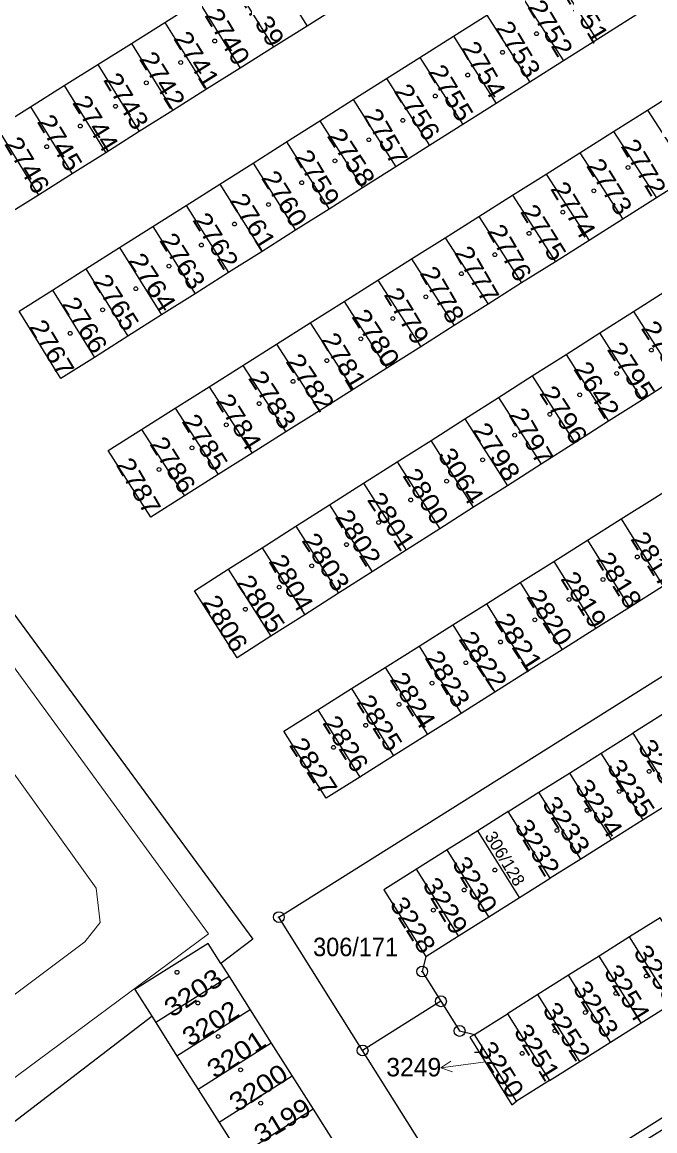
# Model space of a CAD drawing. Extents: x -679733 to -673243, y -1075091 to -1066557.
# Drawn here: x -676187.8 to -676129.6, y -1072493.4 to -1072391.5 of the extents above; entities that cross this region are included whole.
import ezdxf
from ezdxf.enums import TextEntityAlignment as Align

# ---------------------------------------------------------------- set-up
doc = ezdxf.new("R2010")
doc.units = 0
doc.header["$LTSCALE"] = 0.68
for name, color, linetype, lineweight in [('1', 7, 'Continuous', 25), ('3', 7, 'Continuous', 25), ('4', 7, 'Continuous', 13), ('5', 7, 'Continuous', 25), ('7', 7, 'Continuous', 13), ('8', 7, 'Continuous', 25)]:
    doc.layers.add(name, color=color, linetype=linetype, lineweight=lineweight)
doc.layers.add('2', color=7, linetype='Continuous')

msp = doc.modelspace()

# ---------------------------------------------------------------- linework, layer by layer
at = {"layer": '1'}
for p, q in [((-676165.38, -1072385.67), (-676161.55, -1072391.82)), ((-676138.88, -1072386.91), (-676134.91, -1072393.07)), ((-676168.46, -1072387.61), (-676164.63, -1072393.75)), ((-676141.95, -1072388.86), (-676137.99, -1072395.02)), ((-676171.55, -1072389.54), (-676167.71, -1072395.69)), ((-676145.03, -1072390.8), (-676141.08, -1072396.97)), ((-676174.63, -1072391.48), (-676170.8, -1072397.63)), ((-676148.1, -1072392.75), (-676144.16, -1072398.92)), ((-676177.71, -1072393.41), (-676173.89, -1072399.58)), ((-676151.18, -1072394.7), (-676147.24, -1072400.86)), ((-676180.79, -1072395.35), (-676176.98, -1072401.52)), ((-676154.24, -1072396.64), (-676150.31, -1072402.81)), ((-676183.88, -1072397.29), (-676180.07, -1072403.46)), ((-676186.98, -1072399.23), (-676183.16, -1072405.41)), ((-676157.31, -1072398.58), (-676153.39, -1072404.75)), ((-676130.26, -1072399.54), (-676126.32, -1072405.65)), ((-676190.07, -1072401.17), (-676186.25, -1072407.35)), ((-676160.38, -1072400.52), (-676156.47, -1072406.7)), ((-676133.37, -1072401.5), (-676129.43, -1072407.61)), ((-676163.44, -1072402.47), (-676159.54, -1072408.65)), ((-676136.47, -1072403.46), (-676132.53, -1072409.57)), ((-676166.51, -1072404.41), (-676162.62, -1072410.59)), ((-676169.59, -1072406.35), (-676165.7, -1072412.54)), ((-676139.57, -1072405.42), (-676135.63, -1072411.53)), ((-676142.67, -1072407.37), (-676138.73, -1072413.49)), ((-676172.66, -1072408.3), (-676168.77, -1072414.48)), ((-676145.76, -1072409.32), (-676141.83, -1072415.44)), ((-676175.74, -1072410.25), (-676171.86, -1072416.43)), ((-676148.86, -1072411.28), (-676144.92, -1072417.4)), ((-676178.81, -1072412.19), (-676174.94, -1072418.38)), ((-676151.95, -1072413.23), (-676148.02, -1072419.35)), ((-676181.89, -1072414.14), (-676178.03, -1072420.33)), ((-676155.06, -1072415.19), (-676151.11, -1072421.31)), ((-676184.96, -1072416.09), (-676181.11, -1072422.28)), ((-676158.15, -1072417.15), (-676154.21, -1072423.26)), ((-676131.53, -1072418.06), (-676127.62, -1072424.19)), ((-676161.26, -1072419.1), (-676157.31, -1072425.22)), ((-676130.73, -1072426.17), (-676134.64, -1072420.03)), ((-676164.36, -1072421.06), (-676160.41, -1072427.18)), ((-676137.74, -1072422.01), (-676133.83, -1072428.15)), ((-676167.46, -1072423.02), (-676163.52, -1072429.14)), ((-676143.95, -1072425.96), (-676140.85, -1072423.98)), ((-676140.85, -1072423.98), (-676136.94, -1072430.13)), ((-676170.57, -1072424.98), (-676166.62, -1072431.1)), ((-676147.06, -1072427.93), (-676143.95, -1072425.96)), ((-676143.95, -1072425.96), (-676140.04, -1072432.1)), ((-676173.67, -1072426.94), (-676169.72, -1072433.06)), ((-676147.06, -1072427.93), (-676143.14, -1072434.08)), ((-676176.77, -1072428.9), (-676172.83, -1072435.02)), ((-676146.25, -1072436.06), (-676150.16, -1072429.91)), ((-676153.27, -1072431.88), (-676149.35, -1072438.03)), ((-676156.38, -1072433.86), (-676152.45, -1072440.01)), ((-676159.48, -1072435.83), (-676155.56, -1072441.99)), ((-676162.59, -1072437.81), (-676158.66, -1072443.96)), ((-676132.67, -1072437.14), (-676128.81, -1072443.32)), ((-676165.69, -1072439.78), (-676161.76, -1072445.94)), ((-676135.77, -1072439.09), (-676131.91, -1072445.27)), ((-676138.87, -1072441.04), (-676135, -1072447.22)), ((-676168.8, -1072441.76), (-676164.88, -1072447.92)), ((-676141.97, -1072442.98), (-676138.1, -1072449.16)), ((-676145.07, -1072444.93), (-676141.2, -1072451.11)), ((-676148.16, -1072446.88), (-676144.3, -1072453.06)), ((-676151.26, -1072448.83), (-676147.39, -1072455.01)), ((-676154.37, -1072450.78), (-676150.49, -1072456.96)), ((-676157.48, -1072452.74), (-676153.6, -1072458.92)), ((-676160.58, -1072454.69), (-676156.7, -1072460.87)), ((-676130.66, -1072464.81), (-676134.52, -1072458.67)), ((-676137.44, -1072460.51), (-676133.58, -1072466.65)), ((-676136.39, -1072468.41), (-676140.25, -1072462.27)), ((-676143.06, -1072464.04), (-676145.87, -1072465.81)), ((-676145.87, -1072465.81), (-676148.68, -1072467.57)), ((-676148.68, -1072467.57), (-676151.49, -1072469.34)), ((-676147.64, -1072475.48), (-676151.49, -1072469.34)), ((-676168.72, -1072479.21), (-676175.46, -1072483.45)), ((-676137.52, -1072479.1), (-676140.33, -1072480.87)), ((-676149.25, -1072481.49), (-676156.45, -1072486.01)), ((-676208.52, -1072507.9), (-676175.83, -1072482.87)), ((-676175.83, -1072482.87), (-676175.46, -1072483.45)), ((-676146.16, -1072484.53), (-676143.14, -1072482.63)), ((-676175.46, -1072483.45), (-676173.52, -1072486.52)), ((-676142.3, -1072490.67), (-676146.16, -1072484.53)), ((-676164.85, -1072485.33), (-676171.57, -1072489.59)), ((-676162.93, -1072488.36), (-676169.65, -1072492.62)), ((-676139.28, -1072488.77), (-676142.3, -1072490.67)), ((-676171.57, -1072489.59), (-676169.65, -1072492.62)), ((-676169.65, -1072492.62), (-676167.7, -1072495.68))]:
    msp.add_line(p, q, dxfattribs=at)
for points in [[(-676190.07, -1072401.17), (-676186.98, -1072399.23), (-676183.88, -1072397.29), (-676180.79, -1072395.35), (-676177.71, -1072393.41), (-676174.63, -1072391.48), (-676171.55, -1072389.54), (-676168.46, -1072387.61), (-676165.38, -1072385.67), (-676162.3, -1072383.73), (-676159.21, -1072381.8), (-676156.13, -1072379.86), (-676153.05, -1072377.93), (-676149.96, -1072375.99), (-676146.87, -1072374.05), (-676143.77, -1072372.11), (-676140.68, -1072370.17)], [(-676132.73, -1072383.02), (-676129.65, -1072381.07), (-676125.66, -1072387.22), (-676128.74, -1072389.17), (-676131.82, -1072391.12), (-676134.91, -1072393.07), (-676137.99, -1072395.02)], [(-676175.74, -1072410.25), (-676172.66, -1072408.3), (-676169.59, -1072406.35), (-676166.51, -1072404.41), (-676163.44, -1072402.47), (-676160.38, -1072400.52), (-676157.31, -1072398.58), (-676154.24, -1072396.64), (-676151.18, -1072394.7), (-676148.1, -1072392.75), (-676145.03, -1072390.8), (-676141.95, -1072388.86), (-676138.88, -1072386.91), (-676135.8, -1072384.96), (-676132.73, -1072383.02)], [(-676149.21, -1072384.05), (-676152.3, -1072386), (-676155.39, -1072387.94), (-676158.47, -1072389.88), (-676161.55, -1072391.82), (-676164.63, -1072393.75), (-676167.71, -1072395.69), (-676170.8, -1072397.63), (-676173.89, -1072399.58), (-676176.98, -1072401.52), (-676180.07, -1072403.46), (-676183.16, -1072405.41), (-676186.25, -1072407.35), (-676189.34, -1072409.29)], [(-676249.92, -1072389.1), (-676228.26, -1072391.78), (-676166.55, -1072475.76), (-676169.49, -1072478.01), (-676168.72, -1072479.21), (-676166.78, -1072482.27), (-676164.85, -1072485.33), (-676162.93, -1072488.36), (-676160.99, -1072491.42), (-676159.07, -1072494.46), (-676157.14, -1072497.51), (-676155.23, -1072500.52), (-676153.5, -1072503.26), (-676150.15, -1072504.12), (-676147.3, -1072504.85), (-676144.92, -1072503.36), (-676142.1, -1072501.58), (-676139.24, -1072499.79), (-676136.34, -1072497.97), (-676133.48, -1072496.17), (-676130.59, -1072494.36), (-676127.75, -1072492.57), (-676124.86, -1072490.76), (-676121.96, -1072488.93)], [(-676120.95, -1072393.66), (-676117.85, -1072391.7), (-676113.91, -1072397.81), (-676117.01, -1072399.77), (-676120.12, -1072401.73), (-676123.22, -1072403.69), (-676126.32, -1072405.65), (-676129.43, -1072407.61), (-676132.53, -1072409.57), (-676135.63, -1072411.53), (-676138.73, -1072413.49), (-676141.83, -1072415.44), (-676144.92, -1072417.4), (-676148.02, -1072419.35), (-676151.11, -1072421.31), (-676154.21, -1072423.26), (-676157.31, -1072425.22), (-676160.41, -1072427.18), (-676163.52, -1072429.14), (-676166.62, -1072431.1)], [(-676172.83, -1072435.02), (-676175.93, -1072436.98), (-676179.86, -1072430.85), (-676176.77, -1072428.9), (-676173.67, -1072426.94), (-676170.57, -1072424.98), (-676167.46, -1072423.02), (-676164.36, -1072421.06), (-676161.26, -1072419.1), (-676158.15, -1072417.15), (-676155.06, -1072415.19), (-676151.95, -1072413.23), (-676148.86, -1072411.28), (-676145.76, -1072409.32), (-676142.67, -1072407.37), (-676139.57, -1072405.42), (-676136.47, -1072403.46), (-676133.37, -1072401.5), (-676130.26, -1072399.54), (-676127.16, -1072397.58), (-676124.06, -1072395.62), (-676120.95, -1072393.66)], [(-676137.99, -1072395.02), (-676141.08, -1072396.97), (-676144.16, -1072398.92), (-676147.24, -1072400.86), (-676150.31, -1072402.81)], [(-676150.31, -1072402.81), (-676153.39, -1072404.75), (-676156.47, -1072406.7), (-676159.54, -1072408.65), (-676162.62, -1072410.59), (-676165.7, -1072412.54), (-676168.77, -1072414.48), (-676171.86, -1072416.43), (-676174.94, -1072418.38), (-676178.03, -1072420.33), (-676181.11, -1072422.28)], [(-676140.85, -1072423.98), (-676137.74, -1072422.01), (-676134.64, -1072420.03), (-676131.53, -1072418.06), (-676128.43, -1072416.08), (-676125.32, -1072414.11), (-676122.22, -1072412.13), (-676119.11, -1072410.16), (-676116.01, -1072408.18), (-676112.89, -1072406.2)], [(-676181.11, -1072422.28), (-676184.19, -1072424.23), (-676188.03, -1072418.03), (-676184.96, -1072416.09), (-676181.89, -1072414.14), (-676178.81, -1072412.19), (-676175.74, -1072410.25)], [(-676154.37, -1072450.78), (-676151.26, -1072448.83), (-676148.16, -1072446.88), (-676145.07, -1072444.93), (-676141.97, -1072442.98), (-676138.87, -1072441.04), (-676135.77, -1072439.09), (-676132.67, -1072437.14), (-676129.58, -1072435.19), (-676126.48, -1072433.24), (-676123.38, -1072431.29), (-676120.28, -1072429.35), (-676117.18, -1072427.4), (-676114.09, -1072425.45), (-676110.99, -1072423.5), (-676107.89, -1072421.55), (-676104.78, -1072419.6), (-676101.68, -1072417.64)], [(-676156.45, -1072486.01), (-676164.15, -1072473.75), (-676076.31, -1072418.55), (-676074.81, -1072421.15)], [(-676124.52, -1072422.22), (-676127.62, -1072424.19), (-676130.73, -1072426.17), (-676133.83, -1072428.15), (-676136.94, -1072430.13), (-676140.04, -1072432.1), (-676143.14, -1072434.08), (-676146.25, -1072436.06), (-676149.35, -1072438.03), (-676152.45, -1072440.01), (-676155.56, -1072441.99), (-676158.66, -1072443.96), (-676161.76, -1072445.94), (-676164.88, -1072447.92)], [(-676100.92, -1072425.77), (-676104.03, -1072427.72), (-676107.13, -1072429.67), (-676110.22, -1072431.62), (-676113.32, -1072433.57), (-676116.42, -1072435.52), (-676119.52, -1072437.47), (-676122.61, -1072439.42), (-676125.71, -1072441.37), (-676128.81, -1072443.32), (-676131.91, -1072445.27), (-676135, -1072447.22), (-676138.1, -1072449.16), (-676141.2, -1072451.11)], [(-676164.88, -1072447.92), (-676167.98, -1072449.9), (-676171.91, -1072443.74), (-676168.8, -1072441.76), (-676165.69, -1072439.78), (-676162.59, -1072437.81), (-676159.48, -1072435.83), (-676156.38, -1072433.86), (-676153.27, -1072431.88), (-676150.16, -1072429.91), (-676147.06, -1072427.93)], [(-676166.62, -1072431.1), (-676169.72, -1072433.06), (-676172.83, -1072435.02)], [(-676063.71, -1072441.28), (-676062.84, -1072444.02), (-676061.41, -1072449.82), (-676145.85, -1072502.88), (-676156.45, -1072486.01)], [(-676156.7, -1072460.87), (-676159.8, -1072462.82), (-676163.68, -1072456.64), (-676160.58, -1072454.69), (-676157.48, -1072452.74), (-676154.37, -1072450.78)], [(-676141.2, -1072451.11), (-676144.3, -1072453.06), (-676147.39, -1072455.01), (-676150.49, -1072456.96), (-676153.6, -1072458.92), (-676156.7, -1072460.87)], [(-676143.06, -1072464.04), (-676140.25, -1072462.27), (-676137.44, -1072460.51), (-676134.52, -1072458.67), (-676131.6, -1072456.84)], [(-676127.75, -1072462.98), (-676130.66, -1072464.81), (-676133.58, -1072466.65), (-676136.39, -1072468.41), (-676139.2, -1072470.18)], [(-676142.01, -1072471.95), (-676139.2, -1072470.18), (-676143.06, -1072464.04)], [(-676144.83, -1072473.71), (-676142.01, -1072471.95), (-676145.87, -1072465.81)], [(-676147.64, -1072475.48), (-676144.83, -1072473.71), (-676148.68, -1072467.57)], [(-676151.49, -1072469.34), (-676154.51, -1072471.23), (-676150.65, -1072477.37), (-676147.64, -1072475.48)], [(-676128.04, -1072481.71), (-676125.23, -1072479.94), (-676129.08, -1072473.8), (-676131.9, -1072475.57)], [(-676130.85, -1072483.47), (-676128.04, -1072481.71), (-676131.9, -1072475.57), (-676134.71, -1072477.33)], [(-676169.49, -1072478.01), (-676170.65, -1072476.17), (-676177.4, -1072480.41), (-676175.83, -1072482.87)], [(-676150.65, -1072477.37), (-676150.97, -1072478.75), (-676149.25, -1072481.49)], [(-676133.66, -1072485.24), (-676130.85, -1072483.47), (-676134.71, -1072477.33), (-676137.52, -1072479.1)], [(-676136.47, -1072487.01), (-676133.66, -1072485.24), (-676137.52, -1072479.1)], [(-676149.25, -1072481.49), (-676147.53, -1072484.21), (-676146.16, -1072484.53)], [(-676166.78, -1072482.27), (-676173.52, -1072486.52), (-676171.57, -1072489.59)], [(-676146.16, -1072484.53), (-676146.59, -1072484.79), (-676142.74, -1072491), (-676142.3, -1072490.67)], [(-676160.99, -1072491.42), (-676167.7, -1072495.68), (-676165.77, -1072498.72)]]:
    msp.add_lwpolyline(points, dxfattribs=at)
for points in [[(-676127.75, -1072462.98), (-676124.94, -1072461.21), (-676128.79, -1072455.07), (-676131.6, -1072456.84)], [(-676140.33, -1072480.87), (-676143.14, -1072482.63), (-676139.28, -1072488.77), (-676136.47, -1072487.01)]]:
    msp.add_lwpolyline(points, close=True, dxfattribs=at)
at = {"layer": '3'}
msp.add_lwpolyline([(-676146.161, -1072486.17), (-676145.49, -1072486.17), (-676145.49, -1072485.5)], dxfattribs=at)
at = {"layer": '4'}
for p, q in [((-676227.26, -1072397.74), (-676170.61, -1072475.28)), ((-676180.96, -1072471.08), (-676190.12, -1072458.33)), ((-676180.58, -1072474.23), (-676180.96, -1072471.08)), ((-676182, -1072476.02), (-676180.58, -1072474.23)), ((-676170.61, -1072475.28), (-676199.37, -1072496.57)), ((-676192.64, -1072483.99), (-676182, -1072476.02))]:
    msp.add_line(p, q, dxfattribs=at)
at = {"layer": '5'}
for centre in [(-676170.0468, -1072393.1892), (-676140.4668, -1072392.5192), (-676143.5868, -1072394.2292), (-676173.1768, -1072395.1692), (-676146.7868, -1072396.3192), (-676176.3368, -1072397.0292), (-676149.7668, -1072398.2492), (-676179.1668, -1072399.1892), (-676182.4068, -1072401.0092), (-676152.7468, -1072400.4892), (-676155.8768, -1072402.2692), (-676185.4968, -1072402.9092), (-676158.9968, -1072404.2092), (-676132.0468, -1072404.8192), (-676162.0468, -1072406.2192), (-676135.1968, -1072406.9692), (-676165.1068, -1072408.2292), (-676138.0368, -1072408.9292), (-676168.2268, -1072410.0192), (-676141.1468, -1072410.8792), (-676171.2768, -1072411.9492), (-676144.2968, -1072412.8392), (-676174.2568, -1072413.8892), (-676147.3668, -1072414.5892), (-676177.3068, -1072415.9692), (-676150.6368, -1072416.7092), (-676180.3568, -1072417.9092), (-676153.6668, -1072418.6992), (-676183.3368, -1072420.0692), (-676156.6168, -1072420.5792), (-676129.8968, -1072421.6092), (-676159.7368, -1072422.5792), (-676133.0868, -1072423.7592), (-676162.8468, -1072424.4892), (-676136.4868, -1072425.7192), (-676165.9568, -1072426.5292), (-676139.2368, -1072427.5092), (-676168.9868, -1072428.4792), (-676142.4668, -1072429.4292), (-676172.1368, -1072430.5992), (-676145.4168, -1072431.6992), (-676175.1668, -1072432.5892), (-676148.7268, -1072433.6592), (-676152.0268, -1072435.3892), (-676154.9768, -1072437.4592), (-676157.9368, -1072439.4992), (-676131.1968, -1072440.6292), (-676161.1268, -1072441.4492), (-676134.3468, -1072442.7092), (-676164.1168, -1072443.4092), (-676137.4668, -1072444.5392), (-676167.2268, -1072445.4392), (-676140.6168, -1072446.4092), (-676143.7668, -1072448.4492), (-676146.9568, -1072450.3592), (-676150.0668, -1072452.2392), (-676153.0968, -1072454.1892), (-676156.1668, -1072456.1092), (-676159.1268, -1072458.1392), (-676130.0968, -1072460.3492), (-676132.8668, -1072462.1992), (-676135.8168, -1072463.9292), (-676138.5768, -1072465.7792), (-676144.2968, -1072469.4192), (-676147.1168, -1072471.2592), (-676149.9468, -1072473.1092), (-676173.5168, -1072478.8192), (-676130.3668, -1072479.1692), (-676133.1668, -1072480.7592), (-676171.5968, -1072481.6492), (-676135.9768, -1072482.5192), (-676169.7368, -1072484.7192), (-676138.7768, -1072484.2092), (-676141.7768, -1072486.2792), (-676167.6668, -1072487.7892), (-676165.8168, -1072490.8592)]:
    msp.add_circle(centre, 0.175, dxfattribs=at)
at = {"layer": '7'}
msp.add_line((-676149.252, -1072487.618), (-676148.19, -1072487.974), dxfattribs=at)
msp.add_lwpolyline([(-676145.11, -1072487.04), (-676146.28, -1072487.2), (-676149.252, -1072487.618), (-676148.33, -1072486.982)], dxfattribs=at)
at = {"layer": '8'}
for centre, radius in [((-676164.15, -1072473.7499), 0.5), ((-676164.15, -1072473.7499), 0.0303), ((-676150.97, -1072478.7499), 0.5), ((-676150.97, -1072478.7499), 0.0303), ((-676149.25, -1072481.4899), 0.5), ((-676149.25, -1072481.4899), 0.0303), ((-676147.53, -1072484.2099), 0.5), ((-676147.53, -1072484.2099), 0.0303), ((-676156.45, -1072486.0099), 0.5), ((-676156.45, -1072486.0099), 0.0303)]:
    msp.add_circle(centre, radius, dxfattribs=at)

# ---------------------------------------------------------------- texts
at = {"layer": '2'}
for s, rotation, width, p in [('2739', 301, 1.1, (-676167.868, -1072389.127)), ('2751', 301, 1.1, (-676138.058, -1072388.787)), ('2752', 301, 1.1, (-676141.338, -1072390.047)), ('2740', 301, 1.1, (-676171.028, -1072390.837)), ('2753', 301, 1.1, (-676144.308, -1072391.987)), ('2741', 302, 1.1, (-676173.89, -1072392.97)), ('2742', 302, 1.1, (-676177.05, -1072394.84)), ('2754', 300, 1.1, (-676147.446, -1072393.834)), ('2743', 301, 1.1, (-676180.338, -1072396.757)), ('2755', 301, 1.1, (-676150.488, -1072396.007)), ('2756', 302, 1.1, (-676153.61, -1072397.81)), ('2744', 302, 1.1, (-676183.19, -1072398.86)), ('2745', 301, 1.1, (-676186.438, -1072400.597)), ('2757', 300, 1.1, (-676156.456, -1072400.015)), ('2758', 303, 1.15, (-676159.782, -1072401.912)), ('2746', 301, 1.1, (-676189.448, -1072402.647)), ('2772', 301, 1.1, (-676132.758, -1072402.847)), ('2759', 301, 1.1, (-676162.768, -1072403.827)), ('2773', 302, 1.1, (-676135.94, -1072404.66)), ('2760', 302, 1.1, (-676165.82, -1072405.78)), ('2774', 301, 1.1, (-676139.228, -1072406.767)), ('2761', 302, 1.1, (-676168.72, -1072407.86)), ('2775', 302, 1.1, (-676142.01, -1072408.89)), ('2762', 302, 1.1, (-676172.14, -1072409.65)), ('2776', 300, 1.1, (-676145.056, -1072410.665)), ('2763', 302, 1.1, (-676175.19, -1072411.51)), ('2777', 300, 1.1, (-676148.056, -1072412.665)), ('2764', 303, 1.15, (-676178.092, -1072413.382)), ('2778', 300, 1.1, (-676151.246, -1072414.535)), ('2765', 302, 1.1, (-676181.3, -1072415.31)), ('2779', 301, 1.1, (-676154.548, -1072416.507)), ('2766', 302, 1.1, (-676184.2, -1072417.39)), ('2780', 303, 1.15, (-676157.522, -1072418.532)), ('2767', 301, 1.1, (-676187.188, -1072419.467)), ('2794', 303, 1.15, (-676130.912, -1072419.602)), ('2781', 301, 1.1, (-676160.338, -1072420.657)), ('2795', 303, 1.15, (-676134.032, -1072421.552)), ('2782', 304, 1.15, (-676163.584, -1072422.655)), ('2642', 302, 1.1, (-676137.11, -1072423.34)), ('2783', 303, 1.15, (-676167.022, -1072424.192)), ('2784', 302, 1.1, (-676170.02, -1072426.3)), ('2796', 303, 1.15, (-676140.252, -1072425.582)), ('2785', 302, 1.1, (-676173.13, -1072428.17)), ('2797', 300, 1.1, (-676143.066, -1072427.545)), ('2798', 303, 1.15, (-676146.432, -1072428.972)), ('2786', 302, 1.1, (-676176.08, -1072430.25)), ('3064', 302, 1.1, (-676149.6, -1072431.28)), ('2787', 300, 1.1, (-676179.166, -1072432.135)), ('2800', 302, 1.1, (-676152.83, -1072433.15)), ('2801', 303, 1.15, (-676156.092, -1072435.362)), ('2802', 302, 1.1, (-676159.05, -1072436.94)), ('2803', 303, 1.15, (-676162.112, -1072439.112)), ('2817', 302, 1.1, (-676131.87, -1072438.97)), ('2804', 300, 1.1, (-676165.136, -1072441.025)), ('2818', 302, 1.1, (-676135.06, -1072440.85)), ('2819', 302, 1.1, (-676138.3, -1072442.64)), ('2805', 304, 1.15, (-676168.134, -1072442.995)), ('2820', 302, 1.1, (-676141.45, -1072444.28)), ('2806', 301, 1.1, (-676171.228, -1072444.787)), ('2821', 303, 1.15, (-676144.392, -1072446.482)), ('2822', 304, 1.15, (-676147.694, -1072448.175)), ('2823', 301, 1.1, (-676150.788, -1072449.887)), ('2824', 302, 1.1, (-676154.01, -1072451.9)), ('2825', 302, 1.1, (-676157.08, -1072453.97)), ('2826', 302, 1.1, (-676160.19, -1072455.89)), ('2827', 303, 1.15, (-676163.262, -1072457.932)), ('3236', 303, 1.15, (-676131.212, -1072458.092)), ('3235', 303, 1.15, (-676134.062, -1072459.932)), ('3234', 303, 1.15, (-676137.012, -1072461.752)), ('3233', 303, 1.15, (-676140.012, -1072463.332)), ('3232', 301, 1.1, (-676142.538, -1072465.387)), ('3230', 301, 1.1, (-676148.278, -1072468.827)), ('3229', 301, 1.1, (-676150.998, -1072470.757)), ('3228', 302, 1.1, (-676154.01, -1072472.56)), ('3255', 303, 1.15, (-676131.612, -1072477.002)), ('3254', 302, 1.1, (-676134.32, -1072478.81)), ('3253', 302, 1.1, (-676137.19, -1072480.28)), ('3202', 32, 1.1, (-676172.339, -1072485.7)), ('3252', 303, 1.15, (-676139.972, -1072482.272)), ('3251', 302, 1.1, (-676142.6, -1072484.27)), ('3201', 33, 1.15, (-676170.047, -1072488.662)), ('3250', 302, 1.1, (-676145.89, -1072485.86)), ('3200', 33, 1.15, (-676168.017, -1072491.732)), ('3199', 31, 1.1, (-676165.772, -1072494.608))]:
    msp.add_text(s, height=1.7, rotation=rotation, dxfattribs=dict(at, width=width)).set_placement(p)
msp.add_text('306/128', height=1.14, rotation=301, dxfattribs=at).set_placement((-676145.268, -1072466.293))
at = {"layer": '2', "width": 0.95}
msp.add_text('306/171', height=1.7, dxfattribs=at).set_placement((-676161, -1072477.34))
at = {"layer": '2', "width": 1.15}
msp.add_text('3203', height=1.7, rotation=34, dxfattribs=at).set_placement((-676171.5573, -1072481.4001), align=Align.CENTER)
at = {"layer": '2'}
msp.add_text('3249', height=1.7, dxfattribs=at).set_placement((-676149.22, -1072488.393), align=Align.RIGHT)

doc.saveas('drawing.dxf')
